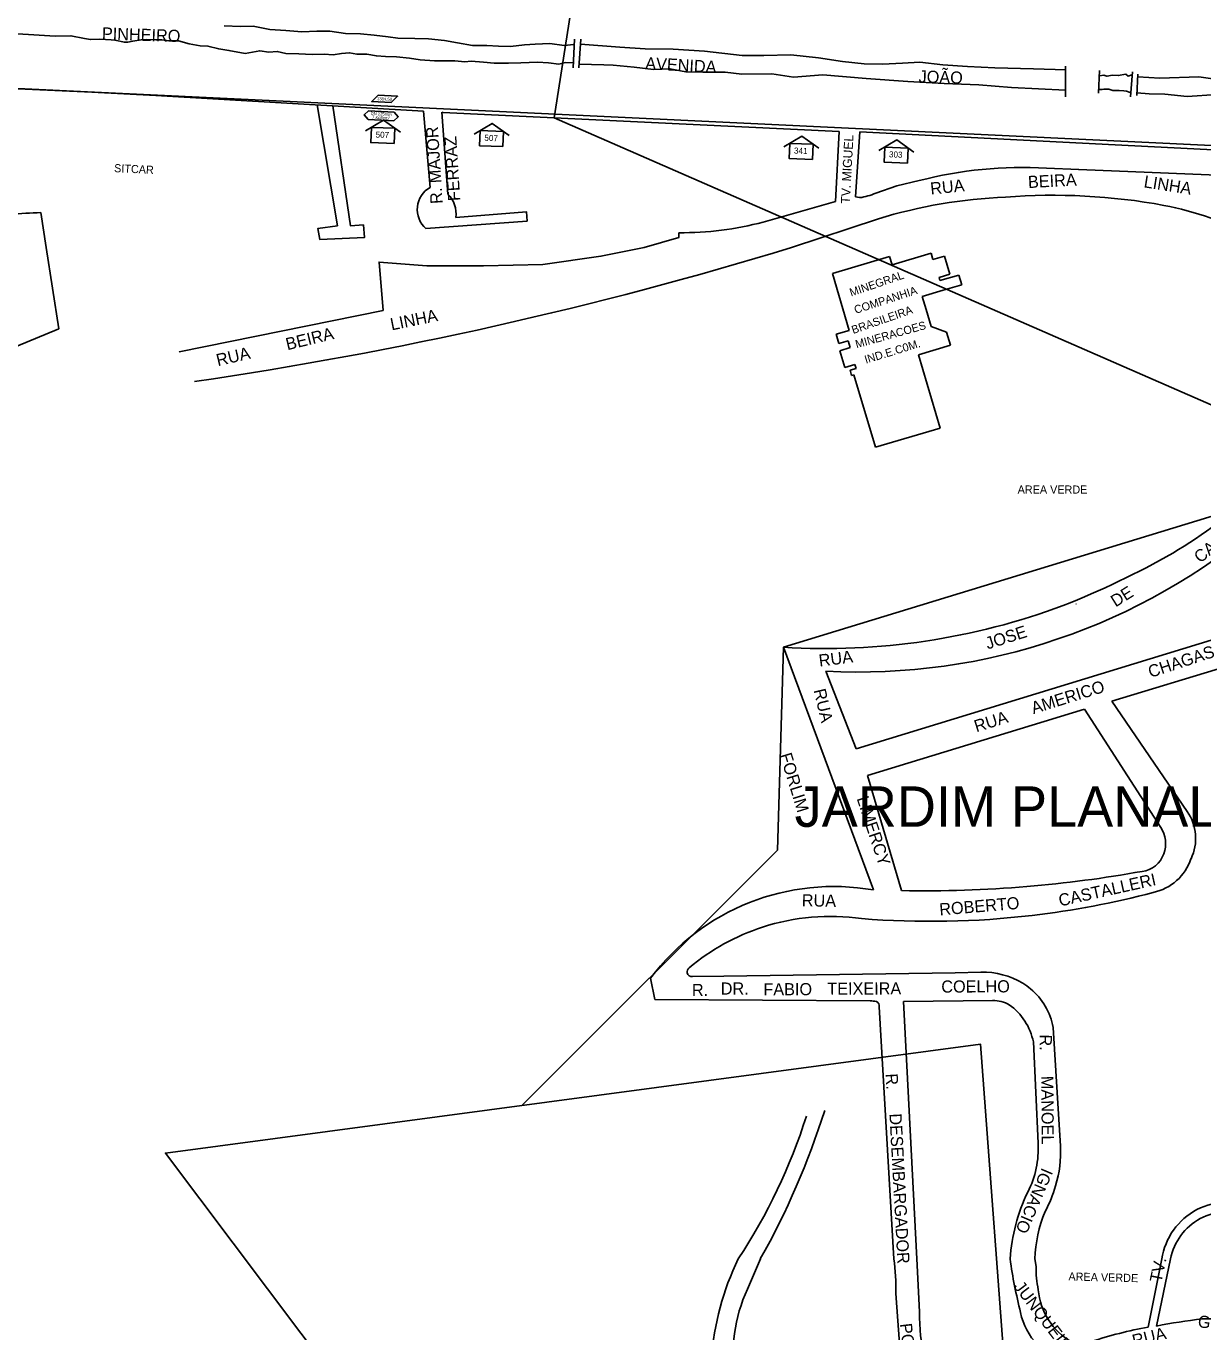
# Model space of a CAD drawing. Extents: x 325709 to 364434, y 7573432 to 7597073.
# Drawn here: x 336817 to 337399, y 7589466 to 7590111 of the extents above; entities that cross this region are included whole.
import ezdxf

# ---------------------------------------------------------------- set-up
doc = ezdxf.new("R2010")
doc.units = 0
for name, color, linetype in [('EDIFEXISTENT', 7, 'Continuous'), ('EDIFIDENTIF', 7, 'Continuous'), ('EDIFOBRAEXIS', 7, 'Continuous'), ('FORMATO', 7, 'Continuous'), ('LIMITE_BAIRROS_MUNICIPIOS', 7, 'Continuous'), ('LOGRADOURO', 7, 'Continuous'), ('LOGRADOURO_TEXTO', 7, 'Continuous'), ('NUM_REF', 7, 'Continuous'), ('SIMBOLO', 7, 'Continuous'), ('TEXTO', 7, 'Continuous'), ('TUBO_PEAD_GN_125', 7, 'Continuous')]:
    doc.layers.add(name, color=color, linetype=linetype)

# ---------------------------------------------------------------- blocks, each defined once
blk = doc.blocks.new('NUM_REF')
at = {"layer": 'NUM_REF'}
blk.add_lwpolyline([(-4.3125, 0.9375), (0, 3.75), (4.3125, 0.9375)], dxfattribs=at)
blk.add_lwpolyline([(2.875, -1.875), (2.875, 1.875), (-2.875, 1.875), (-2.875, -1.875)], close=True, dxfattribs=at)

msp = doc.modelspace()

# ---------------------------------------------------------------- linework, layer by layer
at = {"layer": 'EDIFEXISTENT'}
for p, q in [((337088.48, 7590104.95), (337087.8, 7590090.72)), ((337090.51, 7590090.72), (337091.53, 7590104.95)), ((337331.11, 7590091.59), (337331.24, 7590076.38)), ((337347.94, 7590089.43), (337347.54, 7590078.26)), ((337364.38, 7590088.89), (337363.3, 7590076.51)), ((337366.94, 7590087.68), (337366.53, 7590077.05)), ((336827.25, 7590001.91), (336824.63, 7590019.26)), ((336827.25, 7590001.91), (336833.43, 7589961.7)), ((337215.96, 7589989.09), (337244.25, 7589997.48)), ((337244.25, 7589997.48), (337245.46, 7589993.41)), ((337245.46, 7589993.41), (337264.69, 7589999.12)), ((337264.69, 7589999.12), (337265.6, 7589996.04)), ((337265.6, 7589996.04), (337271.32, 7589997.74)), ((337271.32, 7589997.74), (337274, 7589988.72)), ((337224.16, 7589961), (337215.96, 7589989.09)), ((337274, 7589988.72), (337268.67, 7589987.14)), ((337269.12, 7589985.6), (337278.44, 7589988.36)), ((337278.44, 7589988.36), (337279.87, 7589983.55)), ((337268.67, 7589987.14), (337269.12, 7589985.6)), ((337279.87, 7589983.55), (337270.77, 7589980.85)), ((337270.77, 7589980.85), (337260.33, 7589977.76)), ((337260.33, 7589977.76), (337262.24, 7589971.32)), ((337262.24, 7589971.32), (337264.75, 7589962.85)), ((337264.75, 7589962.85), (337272.4, 7589960.05)), ((336833.43, 7589961.7), (336801.89, 7589948.78)), ((337217.81, 7589959.12), (337224.16, 7589961)), ((337219.19, 7589954.49), (337217.81, 7589959.12)), ((337272.4, 7589960.05), (337274.3, 7589953.66)), ((337223.79, 7589955.86), (337219.19, 7589954.49)), ((337219.63, 7589950.93), (337224.8, 7589952.46)), ((337222.06, 7589942.71), (337219.63, 7589950.93)), ((337224.8, 7589952.46), (337223.79, 7589955.86)), ((337274.3, 7589953.66), (337258.48, 7589948.97)), ((337227.08, 7589944.2), (337222.06, 7589942.71)), ((337227.68, 7589942.19), (337227.08, 7589944.2)), ((337258.48, 7589948.97), (337269.24, 7589912.7)), ((337224.65, 7589941.29), (337227.68, 7589942.19)), ((337225.41, 7589938.73), (337224.65, 7589941.29)), ((337226.55, 7589939.07), (337225.41, 7589938.73)), ((337237.19, 7589903.19), (337226.55, 7589939.07)), ((337269.24, 7589912.7), (337237.19, 7589903.19))]:
    msp.add_line(p, q, dxfattribs=at)
msp.add_arc((336951.9, 7587320.81), 2701.44, 92.70036, 93.34122, dxfattribs=at)
at = {"layer": 'EDIFOBRAEXIS'}
for p, q in [((337083.99, 7590093.36), (337087.61, 7590093.23)), ((337336.46, 7589825.69), (337336.44, 7589825.72))]:
    msp.add_line(p, q, dxfattribs=at)
for points in [[(337088.14, 7590102.37), (337083.24, 7590101.83), (337076.17, 7590102.84), (337069.03, 7590102.55), (337063.63, 7590102.11), (337056.76, 7590101.41), (337050.9, 7590101.53), (337045.06, 7590101.88), (337038.05, 7590101.9), (337030.6, 7590103.17), (337024.14, 7590104.37), (337016.3, 7590105.18), (337009.52, 7590105.27), (337001.04, 7590105.46), (336996.35, 7590106.05), (336989.35, 7590106.9), (336982.61, 7590107.67), (336975.24, 7590107.77), (336967.51, 7590108.97), (336961.01, 7590108.87), (336953.66, 7590108.64), (336945.74, 7590109.23), (336937.72, 7590109.82), (336929.47, 7590111.38), (336923.29, 7590111.25), (336915.22, 7590111.54)], [(336881.39, 7590104.66), (336876.73, 7590104.83), (336874.14, 7590104.63), (336869.99, 7590104), (336867.52, 7590103.54), (336865.89, 7590103.44), (336861.21, 7590104.45), (336859.28, 7590104.7), (336853.8, 7590104.95), (336849.1, 7590104.79), (336846.09, 7590105.3), (336839.43, 7590106.69), (336831.72, 7590106.51), (336802.33, 7590108.18)], [(336881.4, 7590104.67), (336884.44, 7590104.58), (336887.86, 7590104.22), (336892.59, 7590104.17), (336897.97, 7590102.65), (336903.39, 7590101.6), (336907.2, 7590101.53), (336912.51, 7590100.18), (336917.58, 7590099.43), (336925.56, 7590097.93), (336932.82, 7590099.23), (336937.23, 7590098.62), (336941.46, 7590098.93), (336945.76, 7590097.95), (336952.13, 7590097.79), (336958.73, 7590097.37), (336964.63, 7590097.58), (336969.07, 7590097.28), (336973.27, 7590097.87), (336977.19, 7590098.24), (336980.76, 7590097.62), (336985.74, 7590097.56), (336990.48, 7590096.72), (336994.97, 7590096.34), (337000.35, 7590096.28), (337006.82, 7590095.51), (337012.12, 7590094.76), (337019.27, 7590094.31), (337023.06, 7590094.3), (337029.26, 7590094.3), (337034.15, 7590093.71), (337037.38, 7590094.03), (337043.42, 7590093.6), (337048.72, 7590093.13), (337055.79, 7590093.02), (337061.91, 7590093.32), (337070.07, 7590093.59), (337075.61, 7590093.25), (337080.7, 7590092.63), (337083.99, 7590093.36)], [(337331.3, 7590089.74), (337315.37, 7590090.32), (337296.22, 7590090.85), (337282.74, 7590091.5), (337270.5, 7590092.26), (337259.2, 7590093.65), (337250.68, 7590093.13), (337240.76, 7590092.68), (337231.69, 7590092.83), (337220.86, 7590093.88), (337209.13, 7590095.78), (337195.41, 7590097.15), (337182.02, 7590096.84), (337171.4, 7590096.96), (337152.66, 7590099.03), (337137.28, 7590099.99), (337123.38, 7590100.15), (337110.92, 7590101.02), (337091.37, 7590102.56)], [(337090.66, 7590092.59), (337102.93, 7590092.28), (337107.6, 7590092.1), (337117.97, 7590091.09), (337127.51, 7590090.04), (337135.64, 7590090.32), (337143.52, 7590088.89), (337151.95, 7590088.7), (337162.9, 7590088.72), (337171.19, 7590087.74), (337186.03, 7590087.9), (337196.78, 7590086.17), (337211.25, 7590087.31), (337232.69, 7590085.6), (337253.27, 7590083.96), (337271.17, 7590083.08), (337288.4, 7590082.31), (337304.54, 7590081.13), (337331.24, 7590079.74)], [(337348.08, 7590086.88), (337350.07, 7590087.21), (337351.63, 7590086.6), (337354.46, 7590087.11), (337357.28, 7590086.96), (337361.03, 7590087.63), (337362.15, 7590086.7), (337363.97, 7590087.28)], [(337599.37, 7590075.34), (337594.35, 7590075.22), (337587.28, 7590076.12), (337580.67, 7590076.03), (337574.59, 7590076.74), (337566.31, 7590078.45), (337556.97, 7590077.44), (337546.95, 7590078.52), (337532.14, 7590078.66), (337523.25, 7590078.69), (337515.11, 7590079.99), (337496.4, 7590080.5), (337484.41, 7590082.56), (337470.59, 7590080.88), (337462.17, 7590081.45), (337457.41, 7590082.4), (337450.17, 7590082.7), (337440.06, 7590083.12), (337422.69, 7590084.6), (337409.86, 7590084.59), (337397.05, 7590086.3), (337377.91, 7590085.63), (337366.93, 7590086.35)], [(337347.94, 7590080.06), (337349.21, 7590080.06), (337350.23, 7590080.32), (337352.6, 7590080.28), (337354.57, 7590079.64), (337357.69, 7590079.56), (337359.97, 7590079.42), (337361.27, 7590079.25), (337361.8, 7590079.01), (337363.44, 7590078.4)], [(336961.12, 7590072.46), (336971.19, 7590012.72), (336961.6, 7590011.43), (336962.54, 7590005.85), (336984.67, 7590006.95), (336984.06, 7590013.11), (336977.65, 7590012.76), (336968.99, 7590072)], [(337366.49, 7590078.47), (337372.5, 7590078.02), (337380.3, 7590077.71), (337391.33, 7590076.69), (337406.08, 7590077.64), (337418.84, 7590077.63), (337433.64, 7590075.83), (337442.91, 7590073.98), (337457.01, 7590074.12), (337473.88, 7590074.07), (337494.06, 7590072.97), (337511.89, 7590072.65), (337532.26, 7590072.16), (337547.62, 7590069.95), (337562.82, 7590069.21), (337571.86, 7590068.45), (337575.79, 7590068.11), (337584.45, 7590068.24), (337588.75, 7590068.4), (337592.62, 7590068.77), (337599, 7590067.91)]]:
    msp.add_lwpolyline(points, dxfattribs=at)
at = {"layer": 'LIMITE_BAIRROS_MUNICIPIOS'}
for points in [[(337477.59, 7589891.74), (337531.64, 7590331.39), (337129.11, 7590390.85), (337078.34, 7590066.11), (337477.59, 7589891.74)], [(337062.42, 7589577.77), (337188.87, 7589704.06), (337191.7, 7589804.34), (337477.59, 7589891.74), (337512.16, 7589893.21), (337522.22, 7589842.5), (337421.26, 7589576.81), (337514.94, 7589472.09)], [(337769.02, 7588985.15), (337839.73, 7589261.51), (337695.54, 7589265.36), (337682.83, 7589413.05), (337659.48, 7589402.1), (337608.62, 7589481.66), (337302.83, 7589424.81), (337289.17, 7589608.02), (336886.18, 7589554.25), (337003.47, 7589398.07), (336925.28, 7589250.26), (337023.13, 7589198.92)]]:
    msp.add_lwpolyline(points, dxfattribs=at)
at = {"layer": 'LOGRADOURO'}
for p, q in [((336881.39, 7590077.18), (337013.83, 7590069.35)), ((337013.83, 7590069.35), (337017.09, 7590031.69)), ((337025.8, 7590028.35), (337022.87, 7590068.81)), ((337219.25, 7590059.28), (337217.45, 7590024.75)), ((337227.3, 7590027), (337229.43, 7590059.23)), ((337229.42, 7590026.61), (337227.3, 7590027)), ((337217.45, 7590024.75), (337181.74, 7590014.55)), ((337014.97, 7590011.29), (337065.01, 7590014.98)), ((337195.78, 7590001.91), (337238.7, 7590016.17)), ((337405.41, 7589808.52), (337227.76, 7589754.14)), ((337236.21, 7589684.34), (337191.7, 7589804.34)), ((337354.03, 7589777.72), (337410.64, 7589794.88)), ((337227.76, 7589754.14), (337212.76, 7589792.48)), ((337354.03, 7589777.72), (337391.32, 7589723.2)), ((337233.28, 7589740.9), (337340.65, 7589773.77)), ((337340.65, 7589773.77), (337378.28, 7589715.26)), ((337250.17, 7589684.02), (337233.28, 7589740.9)), ((337128.12, 7589630.23), (337126.01, 7589640.65)), ((337234.65, 7589629.44), (337128.12, 7589630.23)), ((337251.09, 7589629.26), (337295.18, 7589629.67)), ((337257.67, 7589501.91), (337251.09, 7589629.26)), ((337246.32, 7589501.91), (337239.1, 7589626.55)), ((337315.3, 7589609.21), (337317.6, 7589559.15)), ((337173.97, 7589486.89), (337180.31, 7589501.91)), ((337259.08, 7589475.82), (337257.67, 7589501.91)), ((337316.67, 7589498.2), (337316.07, 7589501.91)), ((337378.86, 7589501.91), (337372.09, 7589468.22)), ((337376.2, 7589468.73), (337383.17, 7589501.91)), ((337247.36, 7589484.89), (337249.61, 7589453.38))]:
    msp.add_line(p, q, dxfattribs=at)
for points in [[(336669.06, 7590087.52), (336697.24, 7590085.97), (336710.57, 7590085.24), (336754.83, 7590083.31), (336794.68, 7590080.98), (336816.87, 7590080.31), (336849.78, 7590078.79), (336881.39, 7590077.18)], [(337022.87, 7590068.81), (337023.29, 7590068.79), (337219.25, 7590059.28)], [(337229.43, 7590059.23), (337420.6, 7590049.47), (337507.98, 7590046.55), (337541.37, 7590045.79)], [(337436.26, 7590037.63), (337426.39, 7590036.93), (337337.73, 7590040.51), (337337.73, 7590040.51), (337321.74, 7590041.18)], [(337258.83, 7590035.02), (337247.81, 7590032.48), (337237.46, 7590028.87)], [(337065.01, 7590014.98), (337064.69, 7590019.6), (337029.78, 7590016.77)], [(337140.06, 7590009.25), (337140, 7590006.86), (337122.81, 7590001.91)], [(336893.01, 7589950.32), (336893.01, 7589950.32), (336993.82, 7589970.85), (336991.82, 7589994.76), (337015.44, 7589992.86), (337043.42, 7589992.88), (337072.69, 7589993.52), (337101.45, 7589997.66), (337122.81, 7590001.91)], [(337289.41, 7589643.68), (337276.7, 7589643.3), (337162.19, 7589641.7), (337146.81, 7589641.48)], [(337328.67, 7589557.74), (337327.09, 7589584.21), (337325.11, 7589616.41)]]:
    msp.add_lwpolyline(points, dxfattribs=at)
for centre, radius, start, end in [((337309.65, 7589840.65), 200.9, 86.55004, 104.65161), ((337023.26, 7590020.74), 12.57, 119.41993, 228.71647), ((337016.18, 7590018.57), 13.72, 352.45963, 45.49237), ((337225.78, 7590055.06), 28.68, 277.29057, 294.03504), ((337325.2, 7589725.75), 302.04, 79.58178, 94.50359), ((337311.64, 7589777.59), 249.47, 92.33385, 106.99953), ((337349.49, 7589864.66), 161.03, 62.21636, 79.14374), ((337140.9, 7590169.08), 159.84, 269.69851, 284.80273), ((336611.24, 7591916.65), 2001.98, 278.31105, 286.97668), ((337231.31, 7590105.68), 297.16, 300.97043, 311.23018), ((337228.71, 7590098.64), 306.57, 267.01801, 310.56419), ((337178.41, 7590211.05), 414.82, 291.44587, 299.74645), ((337212.43, 7590140.08), 336.38, 266.46615, 290.47194), ((337372.22, 7589709.84), 23.32, 334.39596, 34.96208), ((337366.31, 7589707.31), 14.38, 339.35131, 33.59282), ((337367.45, 7589706.41), 13, 277.13853, 341.27974), ((337369.44, 7589707.67), 25.08, 281.87979, 341.62649), ((337261.52, 7590291.59), 607.67, 274.77866, 280.19333), ((337216.56, 7589573.05), 113, 79.98905, 143.25795), ((337260.74, 7590313.06), 629.14, 269.03777, 274.68727), ((337266.59, 7590088.2), 419.23, 276.59489, 284.92968), ((337215.34, 7589561.61), 109.7, 108.00772, 129.7822), ((337214.91, 7589563.94), 107.35, 81.71494, 108.17195), ((337264.57, 7590100.11), 431.29, 265.45293, 276.68069), ((337146.88, 7589643.69), 2.82, 127.85898, 187.77571), ((337146.4, 7589643.81), 2.37, 192.33436, 280.11343), ((337290.6, 7589606.53), 37.16, 58.47876, 91.84099), ((337293.11, 7589610.4), 32.56, 50.19021, 58.68025), ((337293.11, 7589610.4), 32.56, 10.64009, 50.19021), ((337235.09, 7589618.25), 11.21, 76.60063, 92.26253), ((337236.61, 7589626.88), 2.51, 352.57404, 64.44958), ((337295.47, 7589613.53), 16.14, 60.56939, 91.03072), ((337285.98, 7589603.27), 29.92, 11.45557, 54.39162), ((336839.98, 7589693.04), 390.32, 330.681, 342.44239), ((336928.61, 7589660.06), 288.09, 326.70409, 342.29966), ((337271.3, 7589556.22), 46.39, 332.75216, 3.61371), ((337271.14, 7589554.71), 57.6, 343.26238, 3.01837), ((337263.92, 7589556.11), 64.93, 331.70142, 343.91549), ((337394.27, 7589495.64), 90.71, 154.29311, 176.03214), ((337411.43, 7589497.11), 32.93, 63.60562, 171.61309), ((337381.49, 7589500.15), 65.44, 157.37237, 178.45655), ((337411.51, 7589496.43), 28.87, 67.70948, 169.04955), ((337287.19, 7589443.98), 131.25, 153.80676, 176.26166), ((337132.96, 7589486.45), 114.42, 359.21925, 7.76815), ((337555.94, 7589537.51), 254.66, 188.03505, 194.11812), ((337368.95, 7589497.19), 52.29, 178.89039, 191.59382), ((337241.49, 7589455.03), 74.66, 154.73756, 189.75124), ((337350.75, 7589489.58), 33.15, 185.01757, 240.06536), ((337343.84, 7589473.18), 84.8, 178.21055, 210.22456), ((337339.35, 7589481.37), 30.96, 191.12934, 224.88516), ((337431.58, 7589187.63), 286.51, 96.5856, 101.14396), ((337408.34, 7588864.96), 607.36, 87.9495, 90.90723), ((337408.22, 7589268.06), 203.4, 100.23039, 108.44114)]:
    msp.add_arc(centre, radius, start, end, dxfattribs=at)
at = {"layer": 'SIMBOLO'}
for points in [[(336997.78, 7590073.58), (336988.19, 7590074.1), (336991.37, 7590077.31), (337000.96, 7590076.78)], [(336986.65, 7590069.57), (336999.26, 7590068.88), (337001.32, 7590066.57), (337001.32, 7590066.57), (336999.02, 7590064.51), (336986.41, 7590065.2), (336984.35, 7590067.5), (336984.35, 7590067.5)]]:
    msp.add_lwpolyline(points, close=True, dxfattribs=at)
at = {"layer": 'TUBO_PEAD_GN_125'}
msp.add_line((337541.37, 7590045.79), (336669.06, 7590087.52), dxfattribs=at)

# ---------------------------------------------------------------- block references
at = {"layer": 'FORMATO', "xscale": 1.9999999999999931, "yscale": 1.9999999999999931, "rotation": -2.307146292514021}
for p in [(336993.62, 7590057.39), (337047.42, 7590055.8), (337200.49, 7590049.48), (337247.46, 7590047.62)]:
    msp.add_blockref('NUM_REF', p, dxfattribs=at)

# ---------------------------------------------------------------- texts
for s, p in [('507', (336990.03, 7590056.33)), ('507', (337043.82, 7590054.74)), ('341', (337196.89, 7590048.42)), ('303', (337243.86, 7590046.56))]:
    msp.add_text(s, height=3, rotation=357.69285).set_placement(p)
at = {"layer": 'EDIFIDENTIF'}
for s, rotation, p in [('SITCAR', 357.32062, (336860.73, 7590039.24)), ('MINEGRAL', 18.84023, (337225.21, 7589977.69)), ('COMPANHIA', 17.99771, (337227.44, 7589969.12)), ('BRASILEIRA', 19.18853, (337226.23, 7589959.17)), ('MINERACOES', 15.54112, (337227.89, 7589952.14)), ('IND.E.C0M.', 17.00109, (337232.52, 7589944.51)), ('AREA VERDE', 359.96592, (337307.53, 7589880.32)), ('AREA VERDE', 358.5554, (337332.61, 7589491.28))]:
    msp.add_text(s, height=4, rotation=rotation, dxfattribs=at).set_placement(p)
at = {"layer": 'LIMITE_BAIRROS_MUNICIPIOS'}
msp.add_text('JARDIM PLANALTO', height=20, dxfattribs=at).set_placement((337197.27, 7589715.55))
at = {"layer": 'LOGRADOURO_TEXTO'}
for s, height, rotation, p in [('PINHEIRO', 6, 358.03368, (336854.69, 7590104.84)), ('AVENIDA', 6, 356.87686, (337123.28, 7590090.12)), ('JOÃO', 6, 358.14005, (337258.49, 7590083.6)), ('R. MAJOR', 6, 93.58101, (337023.28, 7590023.71)), ('FERRAZ', 6, 93.58101, (337031.97, 7590025.1)), ('TV. MIGUEL', 4.5, 87.02567, (337224.59, 7590023.52)), ('RUA', 6, 5.95669, (337264.64, 7590028.07)), ('BEIRA', 6, 3.02501, (337312.79, 7590031.33)), ('LINHA', 6, 350.99159, (337369.62, 7590031.75)), ('LINHA', 6, 11.51114, (336998.02, 7589960.96)), ('BEIRA', 6, 13.57983, (336946.46, 7589951.14)), ('RUA', 6, 13.21815, (336912.08, 7589943.24)), ('CARVALHO', 6, 39.52789, (337397.81, 7589845.65)), ('DE', 6, 32.07361, (337355.95, 7589823.98)), ('JOSE', 6, 17.56541, (337292.7, 7589803.21)), ('RUA', 6, 7.34941, (337209.6, 7589794.7)), ('CHAGAS', 6, 18.1246, (337373.21, 7589789.16)), ('RUA', 6, 283.2441, (337206.61, 7589783.09)), ('AMERICO', 6, 17.35013, (337315.33, 7589771.24)), ('RUA', 6, 17.28407, (337287.13, 7589762.24)), ('FORLIM', 6, 287.12297, (337189.84, 7589751.08)), ('LIMERCY', 6, 288.37298, (337227.86, 7589729.56)), ('CASTALLERI', 6, 12.576, (337328.52, 7589676.13)), ('RUA', 6, 359.01394, (337200.77, 7589676.25)), ('ROBERTO', 6, 4.78747, (337269.06, 7589671.71)), (' COELHO', 6, 0.23527, (337267.57, 7589633.57)), ('R.', 6, 0.23527, (337146.5, 7589631.87)), ('DR.', 6, 0.23527, (337160.75, 7589632.59)), ('FABIO', 6, 0.23527, (337181.83, 7589632.22)), ('TEIXEIRA', 6, 0.23527, (337213.42, 7589632.54)), ('R.', 6, 269.44237, (337318.47, 7589612.92)), ('R.', 6, 273.10019, (337242.21, 7589593.47)), ('MANOEL', 6, 270.41206, (337319.21, 7589592.42)), ('DESEMBARGADOR', 6, 273.10019, (337244.12, 7589573.71)), ('IGNACIO', 6, 246.99864, (337319.61, 7589547.33)), ('TV.', 6, 78.14418, (337378.61, 7589489.92)), ('JUNQUEIRA', 6, 307.37051, (337305.3, 7589488.14)), ('GOVERNADOR', 6, 353.1123, (337396.38, 7589468.19)), ('PONTES', 6, 276.76859, (337249.23, 7589469.79)), ('RUA', 6, 13.77755, (337365.01, 7589458.43))]:
    msp.add_text(s, height=height, rotation=rotation, dxfattribs=at).set_placement(p)
at = {"layer": 'TEXTO'}
for s, p in [('1384,50', (336990.72, 7590074.85)), ('DN 125mm', (336987.56, 7590067.58)), ('7 Kgf/cm²', (336988.27, 7590065.64))]:
    msp.add_text(s, height=1.5, rotation=356.87294, dxfattribs=at).set_placement(p)

doc.saveas('drawing.dxf')
